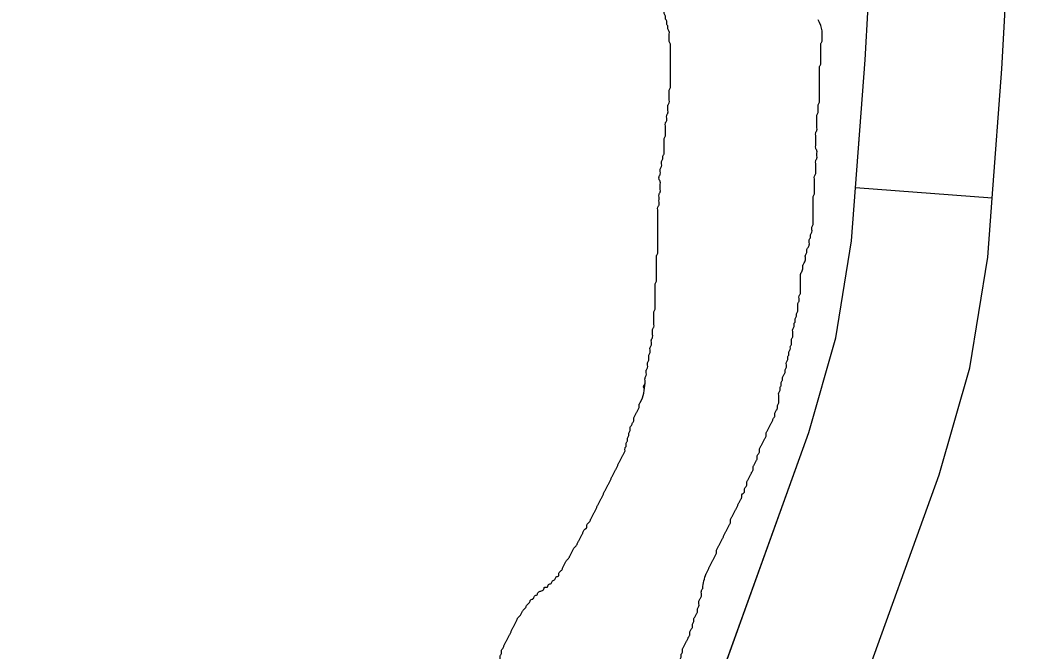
# Model space of a CAD drawing. Extents: x 813775 to 1157140, y 1757555 to 1979907.
# Drawn here: x 1019767 to 1021953, y 1866872 to 1868254 of the extents above; entities that cross this region are included whole.
import ezdxf

# ---------------------------------------------------------------- set-up
doc = ezdxf.new("R2010")
doc.units = 0
doc.layers.add('Level 32', color=7, linetype='Continuous')
doc.layers.add('Level 35', color=7, linetype='Continuous')

msp = doc.modelspace()

# ---------------------------------------------------------------- linework, layer by layer
at = {"layer": 'Level 32'}
msp.add_line((1021896.1, 1867864), (1021596.9, 1867886.4), dxfattribs=at)
for points in [[(1021617.9, 1868167.1), (1021637.6, 1868517.8), (1021652.4, 1868804.4), (1021642.5, 1869071.2), (1021612.9, 1869417.1), (1021608, 1869659.2), (1021612.9, 1869906.2), (1021617.9, 1870145.8), (1021647.5, 1870679.4), (1021642.5, 1871198.2), (1021642.5, 1871499.6), (1021622.8, 1871845.4), (1021598.1, 1872033.2), (1021529, 1872384)], [(1021896.1, 1867864), (1021917.2, 1868147.5), (1021937.2, 1868501.7), (1021952.7, 1868802.2), (1021947.2, 1868951.6)], [(1021596.9, 1867886.4), (1021617.9, 1868167.1), (1021637.6, 1868517.9), (1021652.4, 1868804.4), (1021647.4, 1868940.5)], [(1019766.9, 1863825.2), (1019831, 1864017.9), (1019895.2, 1864146.3), (1020008.7, 1864274.8), (1020295, 1864630.5), (1020457.9, 1864838), (1020596.1, 1865035.7), (1020724.5, 1865258), (1020754.1, 1865317.3), (1020897.2, 1865675.5), (1021148.9, 1866391.9), (1021494.5, 1867350.4), (1021553.7, 1867557.9), (1021588.2, 1867770.3), (1021617.9, 1868167.1)], [(1021322, 1866871.9), (1021494.5, 1867350.4), (1021553.7, 1867557.9), (1021588.2, 1867770.3), (1021596.9, 1867886.4)], [(1021604.2, 1866770.2), (1021780.1, 1867258.2), (1021847, 1867492.4), (1021886.4, 1867735), (1021896.1, 1867864)], [(1020968, 1865877), (1021148.9, 1866391.9), (1021322, 1866871.9)]]:
    msp.add_lwpolyline(points, dxfattribs=at)
at = {"layer": 'Level 35'}
for points in [[(1021174.8, 1867950.1), (1021174.8, 1867955.7), (1021177.6, 1867961.3), (1021177.6, 1867966.8), (1021177.6, 1867972.4), (1021177.6, 1867978), (1021177.6, 1867983.6), (1021177.6, 1867989.2), (1021177.6, 1867994.7), (1021180.4, 1868000.3), (1021180.4, 1868005.9), (1021180.4, 1868011.5), (1021180.4, 1868017.1), (1021180.4, 1868022.7), (1021180.4, 1868028.2), (1021183.2, 1868033.8), (1021183.2, 1868039.4), (1021183.2, 1868045), (1021186, 1868050.6), (1021186, 1868056.1), (1021186, 1868061.7), (1021186, 1868067.3), (1021188.8, 1868072.9), (1021188.8, 1868078.5), (1021188.8, 1868084.1), (1021188.8, 1868089.6), (1021188.8, 1868095.2), (1021188.8, 1868100.8), (1021191.5, 1868106.4), (1021191.5, 1868112), (1021191.5, 1868117.5), (1021191.5, 1868123.1), (1021191.5, 1868128.7), (1021191.5, 1868134.3), (1021191.5, 1868139.9), (1021191.5, 1868145.5), (1021191.5, 1868151), (1021191.5, 1868156.6), (1021191.5, 1868162.2), (1021191.5, 1868167.8), (1021191.5, 1868173.4), (1021191.5, 1868178.9), (1021191.5, 1868184.5), (1021191.5, 1868190.1), (1021191.5, 1868195.7), (1021191.5, 1868201.3), (1021188.8, 1868206.9), (1021188.8, 1868212.4), (1021188.8, 1868218), (1021188.8, 1868223.6), (1021188.8, 1868229.2), (1021186, 1868234.8), (1021186, 1868240.3), (1021183.2, 1868245.9), (1021183.2, 1868251.5), (1021180.4, 1868257.1), (1021180.4, 1868262.7), (1021177.6, 1868268.3), (1021177.6, 1868273.8), (1021174.8, 1868279.4), (1021172, 1868285), (1021172, 1868290.6), (1021169.2, 1868296.2), (1021169.2, 1868301.7), (1021169.2, 1868307.3), (1021169.2, 1868312.9), (1021166.4, 1868318.5), (1021166.4, 1868324.1), (1021166.4, 1868329.7), (1021166.4, 1868335.2), (1021163.7, 1868340.8), (1021163.7, 1868346.4), (1021160.9, 1868352), (1021160.9, 1868357.6), (1021158.1, 1868363.1), (1021158.1, 1868368.7), (1021158.1, 1868374.3), (1021158.1, 1868379.9), (1021158.1, 1868385.5), (1021158.1, 1868391.1), (1021158.1, 1868396.6), (1021155.3, 1868402.2), (1021158.1, 1868407.8), (1021158.1, 1868413.4), (1021158.1, 1868419), (1021158.1, 1868424.5), (1021158.1, 1868430.1), (1021155.3, 1868435.7), (1021158.1, 1868441.3), (1021158.1, 1868446.9), (1021155.3, 1868452.5)], [(1021515.1, 1868051.7), (1021515.1, 1868057.3), (1021515.1, 1868062.8), (1021515.1, 1868068.4), (1021517.9, 1868074), (1021517.9, 1868079.6), (1021517.9, 1868085.2), (1021517.9, 1868090.7), (1021517.9, 1868096.3), (1021517.9, 1868101.9), (1021517.9, 1868107.5), (1021517.9, 1868113.1), (1021517.9, 1868118.7), (1021517.9, 1868124.2), (1021517.9, 1868129.8), (1021517.9, 1868135.4), (1021517.9, 1868141), (1021517.9, 1868146.6), (1021517.9, 1868152.1), (1021520.7, 1868157.7), (1021520.7, 1868163.3), (1021520.7, 1868168.9), (1021520.7, 1868174.5), (1021520.7, 1868180.1), (1021520.7, 1868185.6), (1021520.7, 1868191.2), (1021520.7, 1868196.8), (1021520.7, 1868202.4), (1021523.5, 1868208), (1021523.5, 1868213.5), (1021523.5, 1868219.1), (1021523.5, 1868224.7), (1021523.5, 1868230.3), (1021515.1, 1868254.3)], [(1021453.8, 1867538.1), (1021456.6, 1867543.7), (1021456.6, 1867549.3), (1021456.6, 1867554.9), (1021459.3, 1867560.5), (1021459.3, 1867566.1), (1021459.3, 1867571.6), (1021459.3, 1867577.2), (1021462.1, 1867582.8), (1021462.1, 1867588.4), (1021464.9, 1867594), (1021464.9, 1867599.5), (1021467.7, 1867605.1), (1021467.7, 1867610.7), (1021470.5, 1867616.3), (1021470.5, 1867621.9), (1021470.5, 1867627.5), (1021470.5, 1867633), (1021473.3, 1867638.6), (1021473.3, 1867644.2), (1021473.3, 1867649.8), (1021476.1, 1867655.4), (1021476.1, 1867660.9), (1021476.1, 1867666.5), (1021476.1, 1867672.1), (1021476.1, 1867677.7), (1021476.1, 1867683.3), (1021476.1, 1867688.9), (1021476.1, 1867694.4), (1021478.9, 1867702.8), (1021481.7, 1867711.2), (1021481.7, 1867716.8), (1021484.5, 1867722.3), (1021487.2, 1867730.7), (1021487.2, 1867739.1), (1021490, 1867744.7), (1021490, 1867750.3), (1021492.8, 1867755.8), (1021495.6, 1867761.4), (1021495.6, 1867767), (1021495.6, 1867772.6), (1021498.4, 1867778.2), (1021498.4, 1867783.7), (1021501.2, 1867789.3), (1021501.2, 1867794.9), (1021501.2, 1867800.5), (1021504, 1867806.1), (1021504, 1867811.7), (1021504, 1867817.2), (1021504, 1867822.8), (1021504, 1867828.4), (1021504, 1867834), (1021504, 1867839.6), (1021504, 1867845.1), (1021504, 1867850.7), (1021504, 1867856.3), (1021504, 1867861.9), (1021504, 1867867.5), (1021506.8, 1867873.1), (1021506.8, 1867878.6), (1021506.8, 1867884.2), (1021506.8, 1867889.8), (1021506.8, 1867895.4), (1021506.8, 1867901), (1021506.8, 1867906.5), (1021506.8, 1867912.1), (1021509.6, 1867917.7), (1021509.6, 1867923.3), (1021509.6, 1867928.9), (1021509.6, 1867934.5), (1021509.6, 1867940), (1021509.6, 1867945.6), (1021512.3, 1867951.2), (1021512.3, 1867956.8), (1021512.3, 1867962.4), (1021512.3, 1867967.9), (1021509.6, 1867973.5), (1021509.6, 1867979.1), (1021509.6, 1867984.7), (1021509.6, 1867990.3), (1021509.6, 1867995.9), (1021509.6, 1868001.4), (1021509.6, 1868007), (1021512.3, 1868012.6), (1021512.3, 1868018.2), (1021512.3, 1868023.8), (1021512.3, 1868029.3), (1021512.3, 1868034.9), (1021512.3, 1868040.5), (1021512.3, 1868046.1), (1021515.1, 1868051.7)], [(1021133, 1867447.7), (1021133, 1867453.3), (1021135.8, 1867458.9), (1021135.8, 1867464.5), (1021135.8, 1867470), (1021138.5, 1867475.6), (1021138.5, 1867481.2), (1021138.5, 1867486.8), (1021141.3, 1867492.4), (1021141.3, 1867498), (1021141.3, 1867503.5), (1021144.1, 1867509.1), (1021144.1, 1867514.7), (1021144.1, 1867520.3), (1021146.9, 1867525.9), (1021146.9, 1867531.4), (1021146.9, 1867537), (1021149.7, 1867542.6), (1021149.7, 1867548.2), (1021149.7, 1867553.8), (1021152.5, 1867559.4), (1021152.5, 1867564.9), (1021152.5, 1867570.5), (1021152.5, 1867576.1), (1021155.3, 1867581.7), (1021155.3, 1867587.3), (1021155.3, 1867592.8), (1021155.3, 1867598.4), (1021155.3, 1867604), (1021155.3, 1867609.6), (1021155.3, 1867615.2), (1021158.1, 1867620.8), (1021158.1, 1867626.3), (1021158.1, 1867631.9), (1021158.1, 1867637.5), (1021158.1, 1867643.1), (1021158.1, 1867648.7), (1021158.1, 1867654.2), (1021158.1, 1867659.8), (1021158.1, 1867665.4), (1021158.1, 1867671), (1021158.1, 1867676.6), (1021160.9, 1867682.2), (1021160.9, 1867687.7), (1021160.9, 1867693.3), (1021160.9, 1867698.9), (1021160.9, 1867704.5), (1021160.9, 1867710.1), (1021160.9, 1867715.6), (1021160.9, 1867721.2), (1021160.9, 1867726.8), (1021160.9, 1867732.4), (1021160.9, 1867738), (1021163.7, 1867743.6), (1021163.7, 1867749.1), (1021163.7, 1867754.7), (1021163.7, 1867760.3), (1021163.7, 1867765.9), (1021163.7, 1867771.5), (1021163.7, 1867777), (1021163.7, 1867782.6), (1021163.7, 1867788.2), (1021163.7, 1867793.8), (1021163.7, 1867799.4), (1021163.7, 1867805), (1021163.7, 1867810.5), (1021163.7, 1867816.1), (1021163.7, 1867821.7), (1021163.7, 1867827.3), (1021163.7, 1867832.9), (1021163.7, 1867838.5), (1021163.7, 1867844), (1021166.4, 1867849.6), (1021166.4, 1867855.2), (1021166.4, 1867860.8), (1021166.4, 1867866.4), (1021166.4, 1867871.9), (1021169.2, 1867877.5), (1021169.2, 1867883.1), (1021169.2, 1867888.7), (1021169.2, 1867894.3), (1021169.2, 1867899.9), (1021166.4, 1867905.4), (1021166.4, 1867911), (1021169.2, 1867916.6), (1021169.2, 1867922.2), (1021169.2, 1867927.8), (1021172, 1867933.3), (1021172, 1867938.9), (1021172, 1867944.5), (1021174.8, 1867950.1)], [(1021262.1, 1867009), (1021269.7, 1867041.4), (1021272.4, 1867046.9), (1021275.2, 1867052.5), (1021278, 1867058.1), (1021280.8, 1867063.7), (1021283.6, 1867069.3), (1021286.4, 1867074.8), (1021289.2, 1867080.4), (1021292, 1867086), (1021292, 1867091.6), (1021294.8, 1867097.2), (1021297.6, 1867102.8), (1021300.3, 1867108.3), (1021303.1, 1867113.9), (1021305.9, 1867119.5), (1021308.7, 1867125.1), (1021311.5, 1867130.7), (1021314.3, 1867136.2), (1021317.1, 1867141.8), (1021319.9, 1867147.4), (1021322.7, 1867153), (1021322.7, 1867158.6), (1021325.4, 1867164.2), (1021328.2, 1867169.7), (1021331, 1867175.3), (1021333.8, 1867180.9), (1021336.6, 1867186.5), (1021339.4, 1867192.1), (1021342.2, 1867197.6), (1021345, 1867203.2), (1021347.8, 1867208.8), (1021347.8, 1867214.4), (1021353.3, 1867220), (1021353.3, 1867225.6), (1021356.1, 1867231.1), (1021358.9, 1867236.7), (1021358.9, 1867242.3), (1021361.7, 1867247.9), (1021364.5, 1867253.5), (1021367.3, 1867259), (1021370.1, 1867264.6), (1021372.9, 1867270.2), (1021372.9, 1867275.8), (1021375.7, 1867281.4), (1021378.5, 1867287), (1021381.2, 1867292.5), (1021381.2, 1867298.1), (1021384, 1867303.7), (1021386.8, 1867309.3), (1021386.8, 1867314.9), (1021389.6, 1867320.5), (1021392.4, 1867326), (1021395.2, 1867331.6), (1021398, 1867337.2), (1021400.8, 1867342.8), (1021400.8, 1867348.4), (1021403.6, 1867353.9), (1021406.3, 1867359.5), (1021409.1, 1867365.1), (1021411.9, 1867370.7), (1021414.7, 1867376.3), (1021417.5, 1867381.9), (1021420.3, 1867387.4), (1021420.3, 1867393), (1021423.1, 1867398.6), (1021425.9, 1867404.2), (1021425.9, 1867409.8), (1021428.7, 1867415.3), (1021428.7, 1867420.9), (1021428.7, 1867426.5), (1021428.7, 1867432.1), (1021428.7, 1867437.7), (1021431.5, 1867443.3), (1021431.5, 1867448.8), (1021434.2, 1867454.4), (1021434.2, 1867460), (1021437, 1867465.6), (1021437, 1867471.2), (1021439.8, 1867476.7), (1021442.6, 1867482.3), (1021442.6, 1867487.9), (1021445.4, 1867493.5), (1021445.4, 1867499.1), (1021445.4, 1867504.7), (1021448.2, 1867510.2), (1021448.2, 1867515.8), (1021451, 1867521.4), (1021451, 1867527), (1021453.8, 1867532.6), (1021453.8, 1867538.1)], [(1020899.5, 1866995), (1020902.3, 1867000.6), (1020907.8, 1867003.4), (1020913.4, 1867006.2), (1020916.2, 1867011.8), (1020921.8, 1867011.8), (1020924.6, 1867017.4), (1020930.2, 1867020.1), (1020933, 1867025.7), (1020938.5, 1867028.5), (1020941.3, 1867034.1), (1020946.9, 1867036.9), (1020946.9, 1867042.5), (1020952.5, 1867048.1), (1020955.3, 1867053.6), (1020958.1, 1867059.2), (1020960.8, 1867064.8), (1020963.6, 1867070.4), (1020969.2, 1867076), (1020972, 1867081.5), (1020974.8, 1867087.1), (1020977.6, 1867092.7), (1020980.4, 1867098.3), (1020986, 1867103.9), (1020988.7, 1867109.5), (1020991.5, 1867115), (1020994.3, 1867120.6), (1020997.1, 1867126.2), (1020999.9, 1867131.8), (1021002.7, 1867137.4), (1021008.3, 1867142.9), (1021008.3, 1867148.5), (1021013.8, 1867154.1), (1021016.6, 1867159.7), (1021019.4, 1867165.3), (1021022.2, 1867170.9), (1021025, 1867176.4), (1021027.8, 1867182), (1021030.6, 1867187.6), (1021033.4, 1867193.2), (1021036.2, 1867198.8), (1021039, 1867204.3), (1021041.7, 1867209.9), (1021044.5, 1867215.5), (1021047.3, 1867221.1), (1021050.1, 1867226.7), (1021052.9, 1867232.3), (1021055.7, 1867237.8), (1021058.5, 1867243.4), (1021061.3, 1867249), (1021064.1, 1867254.6), (1021066.8, 1867260.2), (1021069.6, 1867265.7), (1021072.4, 1867271.3), (1021075.2, 1867276.9), (1021078, 1867282.5), (1021080.8, 1867288.1), (1021083.6, 1867293.7), (1021086.4, 1867299.2), (1021089.2, 1867304.8), (1021092, 1867310.4), (1021092, 1867316), (1021094.7, 1867321.6), (1021094.7, 1867327.1), (1021097.5, 1867332.7), (1021097.5, 1867338.3), (1021100.3, 1867343.9), (1021100.3, 1867349.5), (1021103.1, 1867355.1), (1021103.1, 1867360.6), (1021105.9, 1867366.2), (1021108.7, 1867371.8), (1021111.5, 1867377.4), (1021111.5, 1867383), (1021114.3, 1867388.5), (1021117.1, 1867394.1), (1021119.9, 1867399.7), (1021122.6, 1867405.3), (1021122.6, 1867410.9), (1021125.4, 1867416.5), (1021135.8, 1867458.9)], [(1021186.8, 1866774.5), (1021189.6, 1866780.1), (1021192.4, 1866785.7), (1021192.4, 1866791.3), (1021195.2, 1866796.9), (1021195.2, 1866802.5), (1021198, 1866808), (1021200.7, 1866813.6), (1021200.7, 1866819.2), (1021203.5, 1866824.8), (1021203.5, 1866830.4), (1021206.3, 1866835.9), (1021209.1, 1866841.5), (1021209.1, 1866847.1), (1021211.9, 1866852.7), (1021214.7, 1866858.3), (1021214.7, 1866863.9), (1021217.5, 1866869.4), (1021217.5, 1866875), (1021220.3, 1866880.6), (1021223.1, 1866886.2), (1021225.9, 1866891.8), (1021228.6, 1866897.3), (1021231.4, 1866902.9), (1021234.2, 1866908.5), (1021234.2, 1866914.1), (1021237, 1866919.7), (1021239.8, 1866925.3), (1021239.8, 1866930.8), (1021242.6, 1866936.4), (1021242.6, 1866942), (1021245.4, 1866947.6), (1021248.2, 1866953.2), (1021251, 1866958.7), (1021251, 1866964.3), (1021253.8, 1866969.9), (1021253.8, 1866975.5), (1021253.8, 1866981.1), (1021256.5, 1866986.7), (1021259.3, 1866992.2), (1021259.3, 1866997.8), (1021259.3, 1867003.4), (1021262.1, 1867009)], [(1020704.2, 1866498.2), (1020704.2, 1866503.8), (1020704.2, 1866509.4), (1020707, 1866515), (1020707, 1866520.6), (1020707, 1866526.1), (1020709.8, 1866531.7), (1020709.8, 1866537.3), (1020712.6, 1866542.9), (1020712.6, 1866548.5), (1020715.4, 1866554.1), (1020715.4, 1866559.6), (1020718.2, 1866565.2), (1020718.2, 1866570.8), (1020720.9, 1866576.4), (1020720.9, 1866582), (1020723.7, 1866587.5), (1020723.7, 1866593.1), (1020726.5, 1866598.7), (1020726.5, 1866604.3), (1020726.5, 1866609.9), (1020729.3, 1866615.5), (1020729.3, 1866621), (1020729.3, 1866626.6), (1020732.1, 1866632.2), (1020732.1, 1866637.8), (1020734.9, 1866643.4), (1020734.9, 1866648.9), (1020734.9, 1866654.5), (1020737.7, 1866660.1), (1020737.7, 1866665.7), (1020740.5, 1866671.3), (1020743.3, 1866676.9), (1020743.3, 1866682.4), (1020746, 1866688), (1020746, 1866693.6), (1020748.8, 1866699.2), (1020748.8, 1866704.8), (1020751.6, 1866710.3), (1020754.4, 1866715.9), (1020757.2, 1866721.5), (1020760, 1866727.1), (1020762.8, 1866732.7), (1020765.6, 1866738.3), (1020768.4, 1866743.8), (1020771.2, 1866749.4), (1020773.9, 1866755), (1020779.5, 1866760.6), (1020782.3, 1866766.2), (1020785.1, 1866771.7), (1020787.9, 1866777.3), (1020790.7, 1866782.9), (1020793.5, 1866788.5), (1020796.3, 1866794.1), (1020796.3, 1866799.7), (1020796.3, 1866805.2), (1020799.1, 1866810.8), (1020801.8, 1866816.4), (1020804.6, 1866822), (1020807.4, 1866827.6), (1020810.2, 1866833.2), (1020813, 1866838.7), (1020815.8, 1866844.3), (1020815.8, 1866849.9), (1020818.6, 1866855.5), (1020818.6, 1866861.1), (1020821.4, 1866866.6), (1020821.4, 1866872.2), (1020824.2, 1866877.8), (1020826.9, 1866883.4), (1020829.7, 1866889), (1020832.5, 1866894.6), (1020835.3, 1866900.1), (1020838.1, 1866905.7), (1020840.9, 1866911.3), (1020843.7, 1866916.9), (1020846.5, 1866922.5), (1020849.3, 1866928), (1020852.1, 1866933.6), (1020854.8, 1866939.2), (1020857.6, 1866944.8), (1020863.2, 1866950.4), (1020866, 1866956), (1020868.8, 1866961.5), (1020874.4, 1866967.1), (1020877.2, 1866972.7), (1020882.7, 1866978.3), (1020885.5, 1866983.9), (1020891.1, 1866986.7), (1020893.9, 1866992.2), (1020899.5, 1866995)]]:
    msp.add_spline(points, degree=3, dxfattribs=at)

doc.saveas('drawing.dxf')
